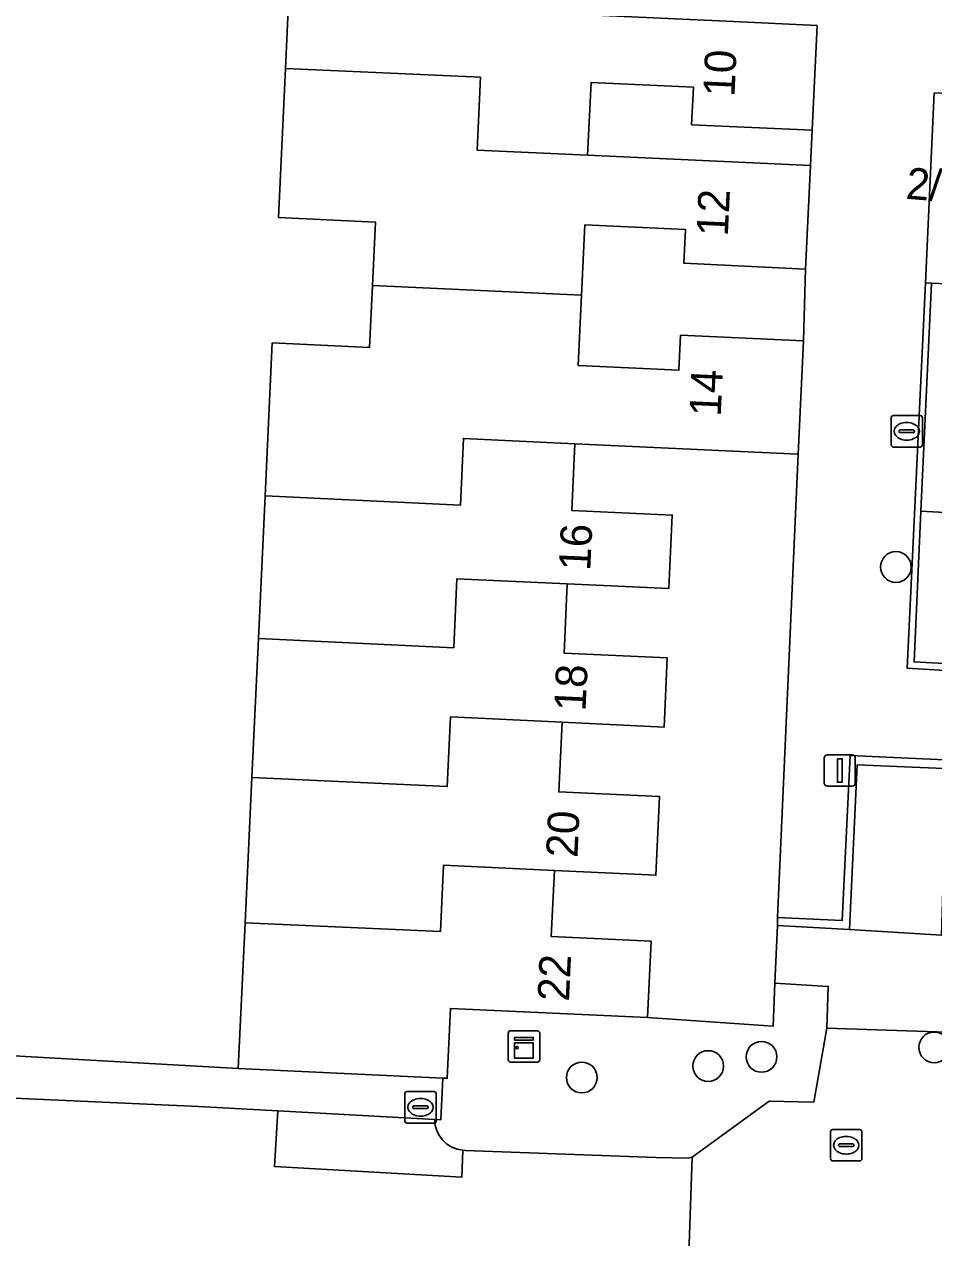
# Model space of a CAD drawing. Extents: x 162989 to 165008, y 383432 to 384338.
# Drawn here: x 164725.56 to 164754.48, y 383882.39 to 383920.97 of the extents above; entities that cross this region are included whole.
import ezdxf

# ---------------------------------------------------------------- set-up
doc = ezdxf.new("R2010")
doc.units = 0
for name, color, linetype in [('IMGEO_Boom', 7, 'Continuous'), ('IMGEO_Erf', 7, 'Continuous'), ('IMGEO_Groenvoorziening', 7, 'Continuous'), ('IMGEO_Kast', 7, 'Continuous'), ('IMGEO_Kolk', 7, 'Continuous'), ('IMGEO_Lichtmast', 7, 'Continuous'), ('IMGEO_Muur', 7, 'Continuous'), ('IMGEO_Pand', 7, 'Continuous'), ('IMGEO_Pand_nummerreeks', 7, 'Continuous'), ('IMGEO_Parkeervlak_open', 7, 'Continuous'), ('IMGEO_Rijbaan_lokaal_open', 7, 'Continuous'), ('IMGEO_Rioolput', 7, 'Continuous'), ('IMGEO_Voetpad_open', 7, 'Continuous')]:
    doc.layers.add(name, color=color, linetype=linetype)

msp = doc.modelspace()

# ---------------------------------------------------------------- linework, layer by layer
at = {"layer": 'IMGEO_Boom'}
for centre in [(164753.282, 383903.716), (164754.5, 383888.439), (164749.008, 383888.138), (164747.313, 383887.846), (164743.294, 383887.481)]:
    msp.add_circle(centre, 0.489, dxfattribs=at)
at = {"layer": 'IMGEO_Erf'}
msp.add_lwpolyline([(164723.158, 383888.29), (164732.371, 383887.77), (164732.588, 383892.405), (164732.804, 383897.021), (164733.01, 383901.439), (164733.222, 383905.974), (164733.45, 383910.839), (164736.543, 383910.695), (164736.635, 383912.67), (164736.729, 383914.685), (164733.647, 383914.829), (164733.869, 383919.573), (164734.088, 383924.241)], dxfattribs=at)
for points in [[(164750.621, 383917.602), (164746.786, 383917.781), (164746.842, 383918.975), (164743.586, 383919.127), (164743.478, 383916.812), (164750.565, 383916.481)], [(164750.411, 383913.192), (164746.543, 383913.373), (164746.594, 383914.445), (164743.391, 383914.595), (164743.287, 383912.358), (164743.182, 383910.12), (164746.384, 383909.97), (164746.436, 383911.088), (164750.346, 383910.905)], [(164749.374, 383889.114), (164749.427, 383890.477), (164749.519, 383892.312), (164749.52, 383892.572), (164750.177, 383907.301), (164743.076, 383907.633), (164742.977, 383905.516), (164746.167, 383905.367), (164746.058, 383903.031), (164742.831, 383903.182), (164742.728, 383900.979), (164746.013, 383900.826), (164745.91, 383898.627), (164742.664, 383898.778), (164742.56, 383896.563), (164745.768, 383896.413), (164745.651, 383893.912), (164742.42, 383894.063), (164742.322, 383891.962), (164745.496, 383891.813), (164745.383, 383889.385)]]:
    msp.add_lwpolyline(points, close=True, dxfattribs=at)
at = {"layer": 'IMGEO_Groenvoorziening'}
for points in [[(164751.086, 383889.049), (164751.132, 383890.378), (164749.427, 383890.477), (164749.374, 383889.114), (164745.383, 383889.385), (164739.116, 383889.678), (164739.013, 383887.459), (164738.872, 383887.466), (164738.807, 383886.141), (164738.619, 383886.151)], [(164739.51, 383885.166), (164739.591, 383885.162), (164745.663, 383884.942), (164746.672, 383884.917), (164746.8, 383884.949), (164749.251, 383886.728), (164750.67, 383886.701), (164751.086, 383889.049)]]:
    msp.add_lwpolyline(points, dxfattribs=at)
msp.add_arc((164739.602, 383886.145), 0.983, 179.6551, 264.6079, dxfattribs=at)
at = {"layer": 'IMGEO_Kast'}
for p, q in [((164740.956, 383888.044), (164740.956, 383888.885)), ((164740.956, 383888.885), (164740.956, 383888.044)), ((164741.031, 383888.969), (164741.872, 383888.969)), ((164741.872, 383888.969), (164741.031, 383888.969)), ((164741.956, 383888.894), (164741.956, 383888.053)), ((164741.956, 383888.053), (164741.956, 383888.894)), ((164741.881, 383887.969), (164741.04, 383887.969)), ((164741.04, 383887.969), (164741.881, 383887.969))]:
    msp.add_line(p, q, dxfattribs=at)
for points in [[(164741.151, 383888.759), (164741.751, 383888.759), (164741.751, 383888.674), (164741.151, 383888.674), (164741.151, 383888.759)], [(164741.151, 383888.584), (164741.751, 383888.584), (164741.751, 383888.095), (164741.151, 383888.095), (164741.151, 383888.584)]]:
    msp.add_lwpolyline(points, dxfattribs=at)
msp.add_circle((164741.235, 383888.433), 0.0377, dxfattribs=at)
for centre, start, end in [((164741.034, 383888.891), 92.4484, 184.2845), ((164741.034, 383888.891), 92.4484, 184.2845), ((164741.878, 383888.891), 2.4484, 94.2845), ((164741.878, 383888.891), 2.4484, 94.2845), ((164741.034, 383888.047), 182.4484, 274.2845), ((164741.034, 383888.047), 182.4484, 274.2845), ((164741.878, 383888.047), 272.4484, 4.2845), ((164741.878, 383888.047), 272.4484, 4.2845)]:
    msp.add_arc(centre, 0.0779, start, end, dxfattribs=at)
at = {"layer": 'IMGEO_Kolk'}
for p, q in [((164753.202, 383908.531), (164754.054, 383908.531)), ((164753.127, 383907.605), (164753.127, 383908.457)), ((164753.615, 383908.311), (164753.64, 383908.311)), ((164754.128, 383908.457), (164754.128, 383907.605)), ((164753.386, 383908.025), (164753.386, 383908.037)), ((164753.824, 383907.988), (164753.426, 383907.988)), ((164753.429, 383908.074), (164753.827, 383908.074)), ((164753.638, 383907.751), (164753.613, 383907.751)), ((164753.87, 383908.037), (164753.87, 383908.025)), ((164754.054, 383907.531), (164753.202, 383907.531)), ((164737.663, 383886.108), (164737.663, 383886.96)), ((164737.738, 383887.034), (164738.59, 383887.034)), ((164738.664, 383886.96), (164738.664, 383886.108)), ((164737.922, 383886.528), (164737.922, 383886.54)), ((164737.965, 383886.577), (164738.363, 383886.577)), ((164738.151, 383886.814), (164738.176, 383886.814)), ((164738.406, 383886.54), (164738.406, 383886.528)), ((164738.36, 383886.491), (164737.962, 383886.491)), ((164738.174, 383886.254), (164738.149, 383886.254)), ((164738.59, 383886.034), (164737.738, 383886.034))]:
    msp.add_line(p, q, dxfattribs=at)
for points in [[(164753.202, 383908.531), (164754.054, 383908.531)], [(164753.127, 383907.605), (164753.127, 383908.457)], [(164754.128, 383908.457), (164754.128, 383907.605)], [(164754.054, 383907.531), (164753.202, 383907.531)], [(164737.663, 383886.108), (164737.663, 383886.96)], [(164737.738, 383887.034), (164738.59, 383887.034)], [(164738.664, 383886.96), (164738.664, 383886.108)], [(164738.59, 383886.034), (164737.738, 383886.034)]]:
    msp.add_lwpolyline(points, dxfattribs=at)
for centre, radius, start, end in [((164753.204, 383908.455), 0.0765, 91.552, 178.448), ((164753.204, 383908.455), 0.0765, 91.552, 178.448), ((164754.052, 383908.455), 0.0765, 1.552, 88.448), ((164754.052, 383908.455), 0.0765, 1.552, 88.448), ((164753.426, 383908.034), 0.0403, 85.8775, 175.7526), ((164753.423, 383908.024), 0.0366, 178.938, 274.7102), ((164753.827, 383908.031), 0.043, 264.8664, 352.4533), ((164753.831, 383908.036), 0.0386, 1.7309, 96.639), ((164753.204, 383907.607), 0.0765, 181.552, 268.448), ((164753.204, 383907.607), 0.0765, 181.552, 268.448), ((164754.052, 383907.607), 0.0765, 271.552, 358.448), ((164754.052, 383907.607), 0.0765, 271.552, 358.448), ((164737.74, 383886.958), 0.0765, 91.552, 178.448), ((164737.74, 383886.958), 0.0765, 91.552, 178.448), ((164738.588, 383886.958), 0.0765, 1.552, 88.448), ((164738.588, 383886.958), 0.0765, 1.552, 88.448), ((164737.962, 383886.537), 0.0403, 85.8775, 175.7526), ((164737.959, 383886.527), 0.0366, 178.938, 274.7102), ((164738.363, 383886.534), 0.043, 264.8664, 352.4533), ((164738.367, 383886.539), 0.0386, 1.7309, 96.639), ((164737.74, 383886.11), 0.0765, 181.552, 268.448), ((164737.74, 383886.11), 0.0765, 181.552, 268.448), ((164738.588, 383886.11), 0.0765, 271.552, 358.448), ((164738.588, 383886.11), 0.0765, 271.552, 358.448)]:
    msp.add_arc(centre, radius, start, end, dxfattribs=at)
for centre, major_axis, ratio, start_param, end_param in [((164753.614, 383908.031), (-0.387, 0.002), 0.722429, 4.712389, 7.853982), ((164753.639, 383908.031), (-0.39, 0.002), 0.717154, 1.570796, 4.712389), ((164738.15, 383886.534), (-0.387, 0.002), 0.722429, 4.712389, 7.853982), ((164738.175, 383886.534), (-0.39, 0.002), 0.717154, 1.570796, 4.712389)]:
    msp.add_ellipse(centre, major_axis=major_axis, ratio=ratio, start_param=start_param, end_param=end_param, dxfattribs=at)
at = {"layer": 'IMGEO_Lichtmast'}
for p, q in [((164751.1, 383897.745), (164751.89, 383897.745)), ((164751.89, 383897.745), (164751.1, 383897.745)), ((164751, 383896.845), (164751, 383897.645)), ((164751, 383897.645), (164751, 383896.845)), ((164751.99, 383897.645), (164751.99, 383896.845)), ((164751.99, 383896.845), (164751.99, 383897.645)), ((164751.89, 383896.745), (164751.1, 383896.745)), ((164751.1, 383896.745), (164751.89, 383896.745))]:
    msp.add_line(p, q, dxfattribs=at)
msp.add_lwpolyline([(164751.42, 383897.62), (164751.57, 383897.62), (164751.57, 383896.87), (164751.42, 383896.87), (164751.42, 383897.62)], dxfattribs=at)
for centre, start, end in [((164751.1, 383897.645), 90, 180), ((164751.1, 383897.645), 90, 180), ((164751.89, 383897.645), 0, 90), ((164751.89, 383897.645), 360, 90), ((164751.1, 383896.845), 180, 270), ((164751.1, 383896.845), 180, 270), ((164751.89, 383896.845), 270, 0), ((164751.89, 383896.845), 270, 0)]:
    msp.add_arc(centre, 0.1, start, end, dxfattribs=at)
at = {"layer": 'IMGEO_Muur'}
for points in [[(164754.41, 383912.746), (164754.226, 383912.755), (164753.636, 383900.503), (164760.594, 383900.07), (164760.514, 383896.301), (164758.279, 383894.333), (164754.811, 383894.525), (164754.735, 383892.005), (164755.035, 383891.981), (164755.089, 383894.207), (164758.36, 383894.067), (164760.755, 383896.147), (164760.934, 383900.313), (164753.859, 383900.7), (164754.078, 383905.487)], [(164749.52, 383892.572), (164749.519, 383892.312), (164751.808, 383892.189), (164752.052, 383897.426), (164757.841, 383897.178), (164757.844, 383897.45), (164751.826, 383897.72), (164751.572, 383892.472)]]:
    msp.add_lwpolyline(points, close=True, dxfattribs=at)
msp.add_lwpolyline([(164732.371, 383887.77), (164723.158, 383888.29)], dxfattribs=at)
at = {"layer": 'IMGEO_Pand'}
for points in [[(164740.837, 383923.925), (164734.088, 383924.241), (164733.869, 383919.573), (164740.071, 383919.287), (164739.962, 383916.974), (164743.478, 383916.812), (164743.586, 383919.127), (164746.842, 383918.975), (164746.786, 383917.781), (164750.621, 383917.602), (164750.777, 383920.935), (164747.892, 383921.07), (164743.704, 383921.266), (164743.822, 383923.784)], [(164743.287, 383912.358), (164743.391, 383914.595), (164746.594, 383914.445), (164746.543, 383913.373), (164750.411, 383913.192), (164750.565, 383916.481), (164743.478, 383916.812), (164739.962, 383916.974), (164740.071, 383919.287), (164733.869, 383919.573), (164733.647, 383914.829), (164736.729, 383914.685), (164736.635, 383912.67)], [(164757.591, 383918.641), (164754.503, 383918.789), (164754.226, 383912.755), (164754.41, 383912.746), (164757.31, 383912.611)], [(164743.076, 383907.633), (164750.177, 383907.301), (164750.346, 383910.905), (164746.436, 383911.088), (164746.384, 383909.97), (164743.182, 383910.12), (164743.287, 383912.358), (164736.635, 383912.67), (164736.543, 383910.695), (164733.45, 383910.839), (164733.222, 383905.974), (164739.431, 383905.682), (164739.53, 383907.802)], [(164743.076, 383907.633), (164739.53, 383907.802), (164739.431, 383905.682), (164733.222, 383905.974), (164733.01, 383901.439), (164739.219, 383901.146), (164739.322, 383903.343), (164742.831, 383903.182), (164746.058, 383903.031), (164746.167, 383905.367), (164742.977, 383905.516)], [(164742.831, 383903.182), (164739.322, 383903.343), (164739.219, 383901.146), (164733.01, 383901.439), (164732.804, 383897.021), (164739.012, 383896.731), (164739.116, 383898.95), (164742.664, 383898.778), (164745.91, 383898.627), (164746.013, 383900.826), (164742.728, 383900.979)], [(164742.664, 383898.778), (164739.116, 383898.95), (164739.012, 383896.731), (164732.804, 383897.021), (164732.588, 383892.405), (164738.796, 383892.121), (164738.895, 383894.234), (164742.42, 383894.063), (164745.651, 383893.912), (164745.768, 383896.413), (164742.56, 383896.563)], [(164745.496, 383891.813), (164742.322, 383891.962), (164742.42, 383894.063), (164738.895, 383894.234), (164738.796, 383892.121), (164732.588, 383892.405), (164732.371, 383887.77), (164738.872, 383887.466), (164739.013, 383887.459), (164739.116, 383889.678), (164745.383, 383889.385)]]:
    msp.add_lwpolyline(points, close=True, dxfattribs=at)
at = {"layer": 'IMGEO_Parkeervlak_open'}
msp.add_lwpolyline([(164765.659, 383904.845), (164754.078, 383905.487), (164753.859, 383900.7), (164760.934, 383900.313), (164765.302, 383900.1)], close=True, dxfattribs=at)
msp.add_lwpolyline([(164738.619, 383886.151), (164733.624, 383886.42), (164733.519, 383884.654), (164739.475, 383884.309), (164739.51, 383885.166)], dxfattribs=at)
msp.add_arc((164739.602, 383886.145), 0.983, 179.6551, 264.6079, dxfattribs=at)
at = {"layer": 'IMGEO_Rijbaan_lokaal_open'}
for points in [[(164783.227, 383915.117), (164780.877, 383915.227), (164777.83, 383915.369), (164774.782, 383915.512), (164771.734, 383915.654), (164771.56, 383911.946), (164766.561, 383912.179), (164763.477, 383912.323), (164760.393, 383912.467), (164757.31, 383912.611), (164754.41, 383912.746), (164754.078, 383905.487), (164765.659, 383904.845), (164769.859, 383904.814), (164773.588, 383905.439), (164776.727, 383906.486), (164776.838, 383906.523)], [(164761.327, 383886.239), (164757.923, 383890.178), (164756.11, 383888.685), (164754.895, 383888.738), (164754.903, 383888.92), (164751.086, 383889.049), (164750.67, 383886.701), (164749.251, 383886.728), (164746.8, 383884.949), (164746.62, 383879.718)], [(164733.624, 383886.42), (164731.104, 383886.556), (164720.069, 383887.057), (164715.522, 383887.282), (164715.406, 383885.486), (164704.162, 383886.022), (164695.997, 383886.481), (164696.046, 383887.471)], [(164744.832, 383879.45), (164745.468, 383879.509), (164746.62, 383879.718), (164746.8, 383884.949), (164746.672, 383884.917), (164745.663, 383884.942), (164739.591, 383885.162), (164739.51, 383885.166), (164739.475, 383884.309), (164733.519, 383884.654), (164733.624, 383886.42)]]:
    msp.add_lwpolyline(points, dxfattribs=at)
at = {"layer": 'IMGEO_Rioolput'}
for p, q in [((164751.202, 383884.901), (164751.202, 383885.753)), ((164751.277, 383885.827), (164752.129, 383885.827)), ((164752.203, 383885.753), (164752.203, 383884.901)), ((164751.504, 383885.37), (164751.902, 383885.37)), ((164751.69, 383885.607), (164751.715, 383885.607)), ((164751.461, 383885.321), (164751.461, 383885.333)), ((164751.899, 383885.284), (164751.501, 383885.284)), ((164751.713, 383885.047), (164751.688, 383885.047)), ((164751.945, 383885.333), (164751.945, 383885.321)), ((164752.129, 383884.827), (164751.277, 383884.827))]:
    msp.add_line(p, q, dxfattribs=at)
for points in [[(164751.202, 383884.901), (164751.202, 383885.753)], [(164751.277, 383885.827), (164752.129, 383885.827)], [(164752.203, 383885.753), (164752.203, 383884.901)], [(164752.129, 383884.827), (164751.277, 383884.827)]]:
    msp.add_lwpolyline(points, dxfattribs=at)
for centre, radius, start, end in [((164751.279, 383885.751), 0.0765, 91.552, 178.448), ((164751.279, 383885.751), 0.0765, 91.552, 178.448), ((164752.127, 383885.751), 0.0765, 1.552, 88.448), ((164752.127, 383885.751), 0.0765, 1.552, 88.448), ((164751.501, 383885.33), 0.0403, 85.8775, 175.7526), ((164751.906, 383885.332), 0.0386, 1.7309, 96.639), ((164751.498, 383885.32), 0.0366, 178.938, 274.7102), ((164751.902, 383885.327), 0.043, 264.8664, 352.4533), ((164751.279, 383884.903), 0.0765, 181.552, 268.448), ((164751.279, 383884.903), 0.0765, 181.552, 268.448), ((164752.127, 383884.903), 0.0765, 271.552, 358.448), ((164752.127, 383884.903), 0.0765, 271.552, 358.448)]:
    msp.add_arc(centre, radius, start, end, dxfattribs=at)
for centre, major_axis, ratio, start_param, end_param in [((164751.689, 383885.327), (-0.387, 0.002), 0.722429, 4.712389, 7.853982), ((164751.714, 383885.327), (-0.39, 0.002), 0.717154, 1.570796, 4.712389)]:
    msp.add_ellipse(centre, major_axis=major_axis, ratio=ratio, start_param=start_param, end_param=end_param, dxfattribs=at)
at = {"layer": 'IMGEO_Voetpad_open'}
for points in [[(164747.892, 383921.07), (164750.777, 383920.935), (164750.621, 383917.602), (164750.565, 383916.481), (164750.411, 383913.192), (164750.346, 383910.905), (164750.177, 383907.301), (164749.52, 383892.572), (164751.572, 383892.472), (164751.826, 383897.72), (164757.844, 383897.45)], [(164760.594, 383900.07), (164753.636, 383900.503), (164754.226, 383912.755), (164754.503, 383918.789)], [(164757.841, 383897.178), (164752.052, 383897.426), (164751.808, 383892.189), (164754.735, 383892.005)], [(164754.735, 383892.005), (164751.808, 383892.189), (164749.519, 383892.312), (164749.427, 383890.477), (164751.132, 383890.378), (164751.086, 383889.049), (164754.903, 383888.92)], [(164696.892, 383888.234), (164706.518, 383887.727), (164715.522, 383887.282), (164720.069, 383887.057), (164731.104, 383886.556), (164733.624, 383886.42), (164738.619, 383886.151), (164738.807, 383886.141), (164738.872, 383887.466), (164732.371, 383887.77), (164723.158, 383888.29), (164720.592, 383888.41), (164719.393, 383888.466), (164717.17, 383888.62), (164715.972, 383888.676), (164713.365, 383888.798)]]:
    msp.add_lwpolyline(points, dxfattribs=at)

# ---------------------------------------------------------------- texts
at = {"layer": 'IMGEO_Pand_nummerreeks'}
for s, rotation, p in [('10', 87.3202, (164748.147, 383918.655)), ('2/G08', 355.2833, (164753.577, 383915.429)), ('12', 87.3192, (164747.936, 383914.217)), ('14', 87.3152, (164747.71, 383908.487)), ('16', 87.3285, (164743.561, 383903.582)), ('18', 87.3183, (164743.41, 383899.113)), ('20', 87.3216, (164743.154, 383894.458)), ('22', 87.336, (164742.885, 383889.888))]:
    msp.add_text(s, height=1, rotation=rotation, dxfattribs=at).set_placement(p)

doc.saveas('drawing.dxf')
